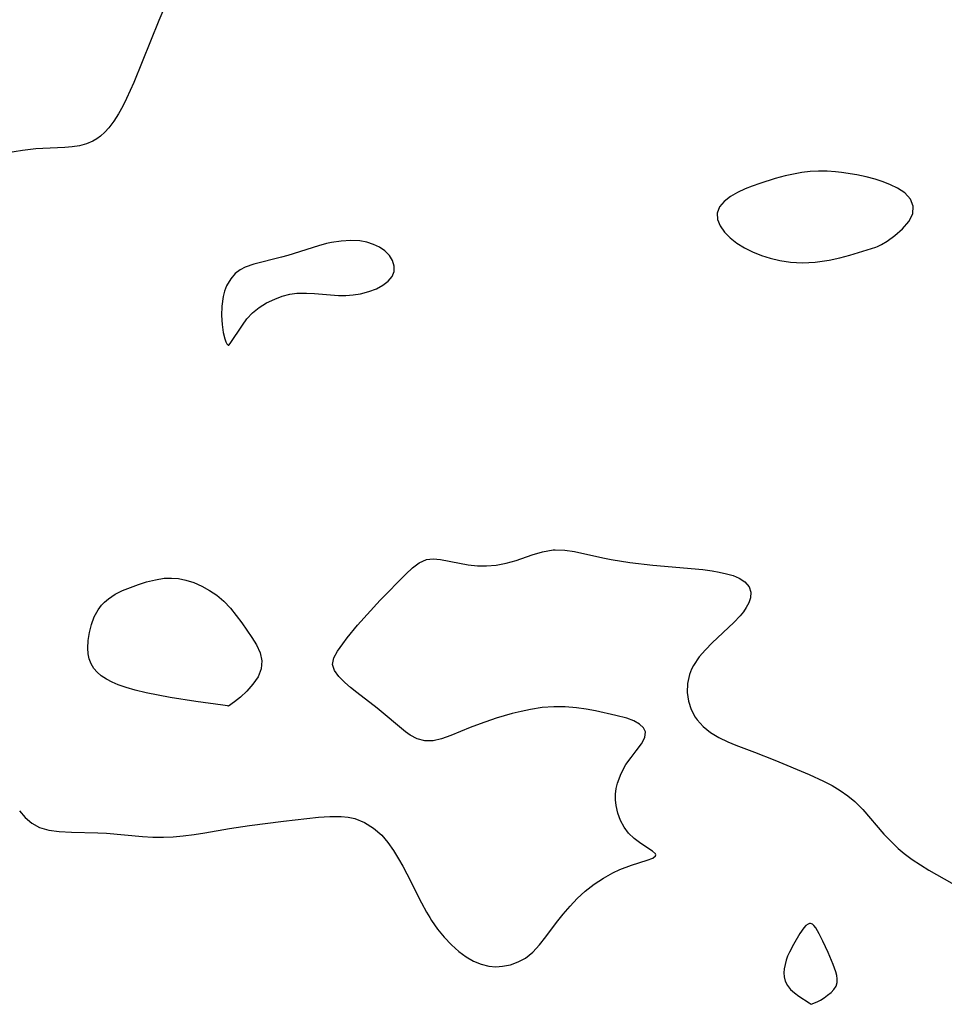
# Model space of a CAD drawing. Header units: metres. Extents: x 1073367 to 1082519, y 1569854 to 1574957.
# Tile 315 of 656: x 1076176 to 1076319, y 1573031 to 1573183. Entities that reach past the tile are written whole.
import ezdxf

# ---------------------------------------------------------------- set-up
doc = ezdxf.new("R2010")
doc.units = ezdxf.units.M
doc.layers.add('CGG_CurvaNivelLidar_v1', color=253, linetype='Continuous', lineweight=30)

msp = doc.modelspace()

# ---------------------------------------------------------------- linework, layer by layer
at = {"layer": 'CGG_CurvaNivelLidar_v1'}
for p, q in [((1076199.0462, 1573186.1209, 68), (1076197.7051, 1573182.9912, 68)), ((1076197.7051, 1573182.9912, 68), (1076193.8367, 1573173.4163, 68)), ((1076193.8367, 1573173.4163, 68), (1076192.741, 1573170.9278, 68)), ((1076192.1525, 1573169.7392, 68), (1076191.491, 1573168.548, 68)), ((1076192.741, 1573170.9278, 68), (1076192.1525, 1573169.7392, 68)), ((1076191.491, 1573168.548, 68), (1076190.7785, 1573167.4316, 68)), ((1076190.7785, 1573167.4316, 68), (1076190.0071, 1573166.4087, 68)), ((1076188.6928, 1573165.0876, 68), (1076188.1374, 1573164.679, 68)), ((1076189.3739, 1573165.7077, 68), (1076188.6928, 1573165.0876, 68)), ((1076190.0071, 1573166.4087, 68), (1076189.3739, 1573165.7077, 68)), ((1076184.346, 1573163.4569, 68), (1076183.1874, 1573163.3601, 68)), ((1076185.4645, 1573163.626, 68), (1076184.346, 1573163.4569, 68)), ((1076186.5321, 1573163.9032, 68), (1076185.4645, 1573163.626, 68)), ((1076187.5217, 1573164.3172, 68), (1076186.5321, 1573163.9032, 68)), ((1076188.1374, 1573164.679, 68), (1076187.5217, 1573164.3172, 68)), ((1076176.6676, 1573162.8747, 68), (1076174.0546, 1573162.4794, 68)), ((1076178.6884, 1573163.1215, 68), (1076176.6676, 1573162.8747, 68)), ((1076179.7808, 1573163.2054, 68), (1076178.6884, 1573163.1215, 68)), ((1076183.1874, 1573163.3601, 68), (1076179.7808, 1573163.2054, 68)), ((1076294.4814, 1573158.951, 68.5), (1076292.9521, 1573158.5402, 68.5)), ((1076295.7679, 1573159.2495, 68.5), (1076294.4814, 1573158.951, 68.5)), ((1076297.063, 1573159.4895, 68.5), (1076295.7679, 1573159.2495, 68.5)), ((1076298.3663, 1573159.6489, 68.5), (1076297.063, 1573159.4895, 68.5)), ((1076299.6684, 1573159.709, 68.5), (1076298.3663, 1573159.6489, 68.5)), ((1076300.9743, 1573159.683, 68.5), (1076299.6684, 1573159.709, 68.5)), ((1076302.28, 1573159.5865, 68.5), (1076300.9743, 1573159.683, 68.5)), ((1076303.2106, 1573159.4809, 68.5), (1076302.28, 1573159.5865, 68.5)), ((1076305.5768, 1573159.1048, 68.5), (1076303.2106, 1573159.4809, 68.5)), ((1076306.9945, 1573158.8069, 68.5), (1076305.5768, 1573159.1048, 68.5)), ((1076289.4129, 1573157.3925, 68.5), (1076288.3091, 1573156.9567, 68.5)), ((1076290.5631, 1573157.8001, 68.5), (1076289.4129, 1573157.3925, 68.5)), ((1076292.9521, 1573158.5402, 68.5), (1076290.5631, 1573157.8001, 68.5)), ((1076308.3781, 1573158.4485, 68.5), (1076306.9945, 1573158.8069, 68.5)), ((1076309.6104, 1573158.0538, 68.5), (1076308.3781, 1573158.4485, 68.5)), ((1076310.7833, 1573157.5938, 68.5), (1076309.6104, 1573158.0538, 68.5)), ((1076311.8749, 1573157.0622, 68.5), (1076310.7833, 1573157.5938, 68.5)), ((1076287.1093, 1573156.4061, 68.5), (1076286.0349, 1573155.786, 68.5)), ((1076288.3091, 1573156.9567, 68.5), (1076287.1093, 1573156.4061, 68.5)), ((1076312.9978, 1573156.3281, 68.5), (1076311.8749, 1573157.0622, 68.5)), ((1076313.8351, 1573155.3873, 68.5), (1076312.9978, 1573156.3281, 68.5)), ((1076285.069, 1573155.0153, 68.5), (1076284.3636, 1573154.1544, 68.5)), ((1076286.0349, 1573155.786, 68.5), (1076285.069, 1573155.0153, 68.5)), ((1076314.2723, 1573154.2888, 68.5), (1076313.8351, 1573155.3873, 68.5)), ((1076284.3636, 1573154.1544, 68.5), (1076283.999, 1573153.2219, 68.5)), ((1076283.999, 1573153.2219, 68.5), (1076284.0461, 1573152.2386, 68.5)), ((1076313.6135, 1573151.9062, 68.5), (1076314.2114, 1573153.1071, 68.5)), ((1076314.2114, 1573153.1071, 68.5), (1076314.2723, 1573154.2888, 68.5)), ((1076284.0461, 1573152.2386, 68.5), (1076284.4443, 1573151.2368, 68.5)), ((1076312.6306, 1573150.7613, 68.5), (1076313.6135, 1573151.9062, 68.5)), ((1076284.4443, 1573151.2368, 68.5), (1076285.1238, 1573150.256, 68.5)), ((1076285.1238, 1573150.256, 68.5), (1076285.9908, 1573149.3721, 68.5)), ((1076311.4546, 1573149.7368, 68.5), (1076312.6306, 1573150.7613, 68.5)), ((1076223.645, 1573148.5019, 68.5), (1076222.3764, 1573148.1702, 68.5)), ((1076224.3903, 1573148.658, 68.5), (1076223.645, 1573148.5019, 68.5)), ((1076225.8882, 1573148.8863, 68.5), (1076224.3903, 1573148.658, 68.5)), ((1076227.3615, 1573148.982, 68.5), (1076225.8882, 1573148.8863, 68.5)), ((1076228.7858, 1573148.9101, 68.5), (1076227.3615, 1573148.982, 68.5)), ((1076229.8762, 1573148.7061, 68.5), (1076228.7858, 1573148.9101, 68.5)), ((1076230.8968, 1573148.3791, 68.5), (1076229.8762, 1573148.7061, 68.5)), ((1076231.8243, 1573147.9394, 68.5), (1076230.8968, 1573148.3791, 68.5)), ((1076285.9908, 1573149.3721, 68.5), (1076287.0258, 1573148.5564, 68.5)), ((1076287.0258, 1573148.5564, 68.5), (1076288.1954, 1573147.8254, 68.5)), ((1076308.7474, 1573148.0343, 68.5), (1076309.3799, 1573148.3579, 68.5)), ((1076309.3799, 1573148.3579, 68.5), (1076310.2708, 1573148.8952, 68.5)), ((1076310.2708, 1573148.8952, 68.5), (1076311.4546, 1573149.7368, 68.5)), ((1076222.3764, 1573148.1702, 68.5), (1076217.6242, 1573146.6578, 68.5)), ((1076232.6289, 1573147.391, 68.5), (1076231.8243, 1573147.9394, 68.5)), ((1076233.3371, 1573146.6684, 68.5), (1076232.6289, 1573147.391, 68.5)), ((1076288.1954, 1573147.8254, 68.5), (1076289.4709, 1573147.1972, 68.5)), ((1076289.4709, 1573147.1972, 68.5), (1076290.828, 1573146.6611, 68.5)), ((1076302.9474, 1573146.3067, 68.5), (1076304.4812, 1573146.7157, 68.5)), ((1076304.4812, 1573146.7157, 68.5), (1076308.5, 1573147.9617, 68.5)), ((1076308.5, 1573147.9617, 68.5), (1076308.7474, 1573148.0343, 68.5)), ((1076212.3903, 1573145.2899, 68.5), (1076211.0767, 1573144.8399, 68.5)), ((1076216.6714, 1573146.3872, 68.5), (1076212.3903, 1573145.2899, 68.5)), ((1076217.6242, 1573146.6578, 68.5), (1076216.6714, 1573146.3872, 68.5)), ((1076233.8375, 1573145.8644, 68.5), (1076233.3371, 1573146.6684, 68.5)), ((1076234.102, 1573145.0269, 68.5), (1076233.8375, 1573145.8644, 68.5)), ((1076290.828, 1573146.6611, 68.5), (1076292.1983, 1573146.2217, 68.5)), ((1076292.1983, 1573146.2217, 68.5), (1076293.6491, 1573145.8657, 68.5)), ((1076293.6491, 1573145.8657, 68.5), (1076295.3238, 1573145.6316, 68.5)), ((1076295.3238, 1573145.6316, 68.5), (1076297.1632, 1573145.546, 68.5)), ((1076297.1632, 1573145.546, 68.5), (1076299.1446, 1573145.6368, 68.5)), ((1076299.1446, 1573145.6368, 68.5), (1076300.2265, 1573145.7669, 68.5)), ((1076300.2265, 1573145.7669, 68.5), (1076301.2954, 1573145.9459, 68.5)), ((1076301.2954, 1573145.9459, 68.5), (1076302.9474, 1573146.3067, 68.5)), ((1076209.5346, 1573143.8518, 68.5), (1076208.8289, 1573143.0594, 68.5)), ((1076210.2742, 1573144.4201, 68.5), (1076209.5346, 1573143.8518, 68.5)), ((1076211.0767, 1573144.8399, 68.5), (1076210.2742, 1573144.4201, 68.5)), ((1076233.7473, 1573143.4237, 68.5), (1076234.0851, 1573144.2012, 68.5)), ((1076234.0851, 1573144.2012, 68.5), (1076234.102, 1573145.0269, 68.5)), ((1076208.8289, 1573143.0594, 68.5), (1076208.1824, 1573141.9426, 68.5)), ((1076232.3218, 1573142.0731, 68.5), (1076233.1393, 1573142.7109, 68.5)), ((1076233.1393, 1573142.7109, 68.5), (1076233.7473, 1573143.4237, 68.5)), ((1076207.8825, 1573141.142, 68.5), (1076207.6634, 1573140.2917, 68.5)), ((1076208.1824, 1573141.9426, 68.5), (1076207.8825, 1573141.142, 68.5)), ((1076216.7848, 1573140.353, 68.5), (1076217.9394, 1573140.656, 68.5)), ((1076217.9394, 1573140.656, 68.5), (1076219.0469, 1573140.8144, 68.5)), ((1076219.0469, 1573140.8144, 68.5), (1076220.5182, 1573140.8436, 68.5)), ((1076220.5182, 1573140.8436, 68.5), (1076221.7472, 1573140.775, 68.5)), ((1076221.7472, 1573140.775, 68.5), (1076224.219, 1573140.5539, 68.5)), ((1076227.7703, 1573140.5663, 68.5), (1076228.8845, 1573140.734, 68.5)), ((1076228.8845, 1573140.734, 68.5), (1076230.1654, 1573141.0644, 68.5)), ((1076230.1654, 1573141.0644, 68.5), (1076231.3408, 1573141.5256, 68.5)), ((1076231.3408, 1573141.5256, 68.5), (1076232.3218, 1573142.0731, 68.5)), ((1076207.6634, 1573140.2917, 68.5), (1076207.4538, 1573138.8276, 68.5)), ((1076213.2152, 1573138.6326, 68.5), (1076214.3757, 1573139.3433, 68.5)), ((1076214.3757, 1573139.3433, 68.5), (1076215.6188, 1573139.9277, 68.5)), ((1076215.6188, 1573139.9277, 68.5), (1076216.7848, 1573140.353, 68.5)), ((1076224.219, 1573140.5539, 68.5), (1076225.4532, 1573140.4836, 68.5)), ((1076225.4532, 1573140.4836, 68.5), (1076226.6217, 1573140.4857, 68.5)), ((1076226.6217, 1573140.4857, 68.5), (1076227.7703, 1573140.5663, 68.5)), ((1076207.4538, 1573138.8276, 68.5), (1076207.4047, 1573137.3619, 68.5)), ((1076211.3391, 1573136.8708, 68.5), (1076212.1862, 1573137.7933, 68.5)), ((1076212.1862, 1573137.7933, 68.5), (1076213.2152, 1573138.6326, 68.5)), ((1076207.4047, 1573137.3619, 68.5), (1076207.4848, 1573135.9762, 68.5)), ((1076210.6223, 1573135.9071, 68.5), (1076211.3391, 1573136.8708, 68.5)), ((1076207.4848, 1573135.9762, 68.5), (1076207.663, 1573134.75, 68.5)), ((1076207.663, 1573134.75, 68.5), (1076207.9068, 1573133.7613, 68.5)), ((1076208.7582, 1573133.0386, 68.5), (1076210.6223, 1573135.9071, 68.5)), ((1076207.9068, 1573133.7613, 68.5), (1076208.073, 1573133.304, 68.5)), ((1076208.073, 1573133.304, 68.5), (1076208.2379, 1573132.9823, 68.5)), ((1076208.5499, 1573132.8149, 68.5), (1076208.7582, 1573133.0386, 68.5)), ((1076208.2379, 1573132.9823, 68.5), (1076208.4261, 1573132.7909, 68.5)), ((1076208.4261, 1573132.7909, 68.5), (1076208.5, 1573132.8073, 68.5)), ((1076208.5, 1573132.8073, 68.5), (1076208.5499, 1573132.8149, 68.5)), ((1076256.9972, 1573100.8385, 68), (1076258.6703, 1573101.1354, 68)), ((1076258.6703, 1573101.1354, 68), (1076258.9752, 1573101.1551, 68)), ((1076258.9752, 1573101.1551, 68), (1076260.4436, 1573101.1062, 68)), ((1076260.4436, 1573101.1062, 68), (1076261.9522, 1573100.8816, 68)), ((1076237.9556, 1573099.1429, 68), (1076239.0548, 1573099.6326, 68)), ((1076239.0548, 1573099.6326, 68), (1076240.1239, 1573099.7607, 68)), ((1076240.1239, 1573099.7607, 68), (1076241.2641, 1573099.6605, 68)), ((1076241.2641, 1573099.6605, 68), (1076244.175, 1573099.0663, 68)), ((1076251.3626, 1573099.0907, 68), (1076252.9474, 1573099.5235, 68)), ((1076252.9474, 1573099.5235, 68), (1076255.4063, 1573100.3558, 68)), ((1076255.4063, 1573100.3558, 68), (1076256.9972, 1573100.8385, 68)), ((1076261.9522, 1573100.8816, 68), (1076266.3456, 1573099.9208, 68)), ((1076266.3456, 1573099.9208, 68), (1076267.6156, 1573099.6718, 68)), ((1076267.6156, 1573099.6718, 68), (1076270.4689, 1573099.2091, 68)), ((1076235.8631, 1573097.3757, 68), (1076236.906, 1573098.3584, 68)), ((1076236.906, 1573098.3584, 68), (1076237.9556, 1573099.1429, 68)), ((1076244.175, 1573099.0663, 68), (1076245.5326, 1573098.8372, 68)), ((1076245.5326, 1573098.8372, 68), (1076246.9315, 1573098.6891, 68)), ((1076246.9315, 1573098.6891, 68), (1076248.3538, 1573098.6636, 68)), ((1076248.3538, 1573098.6636, 68), (1076249.8622, 1573098.8037, 68)), ((1076249.8622, 1573098.8037, 68), (1076251.3626, 1573099.0907, 68)), ((1076270.4689, 1573099.2091, 68), (1076274.0233, 1573098.7933, 68)), ((1076274.0233, 1573098.7933, 68), (1076281.7973, 1573098.0912, 68)), ((1076281.7973, 1573098.0912, 68), (1076283.2117, 1573097.9018, 68)), ((1076195.8366, 1573096.1776, 68), (1076197.186, 1573096.5318, 68)), ((1076197.186, 1573096.5318, 68), (1076198.5417, 1573096.7566, 68)), ((1076198.5417, 1573096.7566, 68), (1076199.6524, 1573096.7935, 68)), ((1076199.6524, 1573096.7935, 68), (1076200.7665, 1573096.7002, 68)), ((1076200.7665, 1573096.7002, 68), (1076201.872, 1573096.4838, 68)), ((1076201.872, 1573096.4838, 68), (1076203.1375, 1573096.0823, 68)), ((1076231.9248, 1573093.3528, 68), (1076235.8631, 1573097.3757, 68)), ((1076283.2117, 1573097.9018, 68), (1076284.3171, 1573097.7075, 68)), ((1076284.3171, 1573097.7075, 68), (1076285.4366, 1573097.4636, 68)), ((1076285.4366, 1573097.4636, 68), (1076286.4638, 1573097.166, 68)), ((1076286.4638, 1573097.166, 68), (1076287.3727, 1573096.7884, 68)), ((1076287.3727, 1573096.7884, 68), (1076288.2866, 1573096.1801, 68)), ((1076192.1189, 1573094.8512, 68), (1076193.3289, 1573095.3514, 68)), ((1076193.3289, 1573095.3514, 68), (1076194.5761, 1573095.7896, 68)), ((1076194.5761, 1573095.7896, 68), (1076195.8366, 1573096.1776, 68)), ((1076203.1375, 1573096.0823, 68), (1076204.3668, 1573095.5433, 68)), ((1076204.3668, 1573095.5433, 68), (1076205.5495, 1573094.8864, 68)), ((1076288.2866, 1573096.1801, 68), (1076288.9117, 1573095.4164, 68)), ((1076288.9117, 1573095.4164, 68), (1076289.1767, 1573094.6016, 68)), ((1076189.3298, 1573093.0825, 68), (1076189.927, 1573093.5866, 68)), ((1076189.927, 1573093.5866, 68), (1076190.9737, 1573094.2712, 68)), ((1076190.9737, 1573094.2712, 68), (1076192.1189, 1573094.8512, 68)), ((1076205.5495, 1573094.8864, 68), (1076206.6714, 1573094.1216, 68)), ((1076206.6714, 1573094.1216, 68), (1076207.7609, 1573093.2062, 68)), ((1076289.1433, 1573093.7134, 68), (1076288.8981, 1573092.9687, 68)), ((1076289.1767, 1573094.6016, 68), (1076289.1433, 1573093.7134, 68)), ((1076188.3287, 1573091.8779, 68), (1076188.8482, 1573092.5767, 68)), ((1076188.8482, 1573092.5767, 68), (1076189.3298, 1573093.0825, 68)), ((1076207.7609, 1573093.2062, 68), (1076208.7836, 1573092.1308, 68)), ((1076208.7836, 1573092.1308, 68), (1076209.6803, 1573091.0159, 68)), ((1076228.436, 1573089.4976, 68), (1076231.9248, 1573093.3528, 68)), ((1076288.4869, 1573092.2123, 68), (1076288.0435, 1573091.5799, 68)), ((1076288.8981, 1573092.9687, 68), (1076288.4869, 1573092.2123, 68)), ((1076187.2989, 1573089.6036, 68), (1076187.7384, 1573090.7812, 68)), ((1076187.7384, 1573090.7812, 68), (1076188.3287, 1573091.8779, 68)), ((1076209.6803, 1573091.0159, 68), (1076210.519, 1573089.8602, 68)), ((1076287.5238, 1573090.9447, 68), (1076286.5528, 1573089.91, 68)), ((1076288.0435, 1573091.5799, 68), (1076287.5238, 1573090.9447, 68)), ((1076186.9895, 1573088.3828, 68), (1076187.2989, 1573089.6036, 68)), ((1076210.519, 1573089.8602, 68), (1076212.1004, 1573087.5729, 68)), ((1076226.8375, 1573087.5423, 68), (1076228.436, 1573089.4976, 68)), ((1076286.5528, 1573089.91, 68), (1076283.2377, 1573086.7712, 68)), ((1076186.8009, 1573087.1536, 68), (1076186.9895, 1573088.3828, 68)), ((1076212.1004, 1573087.5729, 68), (1076212.8189, 1573086.445, 68)), ((1076226.1285, 1573086.6165, 68), (1076226.8375, 1573087.5423, 68)), ((1076186.7355, 1573085.9508, 68), (1076186.8009, 1573087.1536, 68)), ((1076186.7793, 1573085.0917, 68), (1076186.7355, 1573085.9508, 68)), ((1076212.8189, 1573086.445, 68), (1076213.3668, 1573085.242, 68)), ((1076225.3261, 1573085.4955, 68), (1076226.1285, 1573086.6165, 68)), ((1076283.2377, 1573086.7712, 68), (1076282.1734, 1573085.6959, 68)), ((1076186.9364, 1573084.2745, 68), (1076186.7793, 1573085.0917, 68)), ((1076213.3668, 1573085.242, 68), (1076213.6398, 1573083.9945, 68)), ((1076224.5762, 1573083.4482, 68), (1076224.7627, 1573084.4501, 68)), ((1076224.7627, 1573084.4501, 68), (1076225.3261, 1573085.4955, 68)), ((1076281.2065, 1573084.5823, 68), (1076280.3202, 1573083.2914, 68)), ((1076282.1734, 1573085.6959, 68), (1076281.2065, 1573084.5823, 68)), ((1076187.2374, 1573083.5106, 68), (1076186.9364, 1573084.2745, 68)), ((1076187.6778, 1573082.806, 68), (1076187.2374, 1573083.5106, 68)), ((1076188.1959, 1573082.2179, 68), (1076187.6778, 1573082.806, 68)), ((1076213.6398, 1573083.9945, 68), (1076213.54, 1573082.7322, 68)), ((1076224.8564, 1573082.5007, 68), (1076224.5762, 1573083.4482, 68)), ((1076280.3202, 1573083.2914, 68), (1076280.0124, 1573082.6988, 68)), ((1076188.8083, 1573081.6901, 68), (1076188.1959, 1573082.2179, 68)), ((1076189.6077, 1573081.1594, 68), (1076188.8083, 1573081.6901, 68)), ((1076213.0422, 1573081.5178, 68), (1076212.2536, 1573080.3605, 68)), ((1076213.54, 1573082.7322, 68), (1076213.0422, 1573081.5178, 68)), ((1076225.5106, 1573081.5589, 68), (1076224.8564, 1573082.5007, 68)), ((1076226.4349, 1573080.616, 68), (1076225.5106, 1573081.5589, 68)), ((1076279.6882, 1573081.8685, 68), (1076279.4008, 1573080.5017, 68)), ((1076280.0124, 1573082.6988, 68), (1076279.6882, 1573081.8685, 68)), ((1076190.4937, 1573080.6944, 68), (1076189.6077, 1573081.1594, 68)), ((1076191.4488, 1573080.2819, 68), (1076190.4937, 1573080.6944, 68)), ((1076192.6481, 1573079.854, 68), (1076191.4488, 1573080.2819, 68)), ((1076194.0709, 1573079.4485, 68), (1076192.6481, 1573079.854, 68)), ((1076212.2536, 1573080.3605, 68), (1076211.3093, 1573079.3029, 68)), ((1076227.3262, 1573079.8457, 68), (1076226.4349, 1573080.616, 68)), ((1076228.3047, 1573079.0709, 68), (1076227.3262, 1573079.8457, 68)), ((1076279.4008, 1573080.5017, 68), (1076279.3681, 1573079.1122, 68)), ((1076195.7703, 1573079.0502, 68), (1076194.0709, 1573079.4485, 68)), ((1076199.4855, 1573078.3434, 68), (1076195.7703, 1573079.0502, 68)), ((1076203.4315, 1573077.7108, 68), (1076199.4855, 1573078.3434, 68)), ((1076210.3389, 1573078.3883, 68), (1076209.4255, 1573077.6284, 68)), ((1076211.3093, 1573079.3029, 68), (1076210.3389, 1573078.3883, 68)), ((1076231.4606, 1573076.6801, 68), (1076228.3047, 1573079.0709, 68)), ((1076279.3681, 1573079.1122, 68), (1076279.5663, 1573077.7375, 68)), ((1076207.62, 1573077.1212, 68), (1076203.4315, 1573077.7108, 68)), ((1076208.3066, 1573077.0198, 68), (1076207.62, 1573077.1212, 68)), ((1076208.5, 1573076.965, 68), (1076208.3066, 1573077.0198, 68)), ((1076209.4255, 1573077.6284, 68), (1076208.5, 1573076.965, 68)), ((1076235.8186, 1573073.035, 68), (1076231.4606, 1573076.6801, 68)), ((1076256.9258, 1573076.7586, 68), (1076255.1218, 1573076.476, 68)), ((1076258.7299, 1573076.8985, 68), (1076256.9258, 1573076.7586, 68)), ((1076260.507, 1573076.8701, 68), (1076258.7299, 1573076.8985, 68)), ((1076262.2649, 1573076.7082, 68), (1076260.507, 1573076.8701, 68)), ((1076263.741, 1573076.4953, 68), (1076262.2649, 1573076.7082, 68)), ((1076279.5663, 1573077.7375, 68), (1076279.9666, 1573076.4675, 68)), ((1076252.3024, 1573075.825, 68), (1076249.8202, 1573075.1004, 68)), ((1076253.7074, 1573076.1766, 68), (1076252.3024, 1573075.825, 68)), ((1076255.1218, 1573076.476, 68), (1076253.7074, 1573076.1766, 68)), ((1076265.1838, 1573076.2366, 68), (1076263.741, 1573076.4953, 68)), ((1076268.3398, 1573075.5529, 68), (1076265.1838, 1573076.2366, 68)), ((1076270.0512, 1573075.1008, 68), (1076268.3398, 1573075.5529, 68)), ((1076279.9666, 1573076.4675, 68), (1076280.5805, 1573075.2846, 68)), ((1076280.5805, 1573075.2846, 68), (1076280.8752, 1573074.8642, 68)), ((1076245.8084, 1573073.6798, 68), (1076242.8335, 1573072.4238, 68)), ((1076247.3549, 1573074.2736, 68), (1076245.8084, 1573073.6798, 68)), ((1076249.8202, 1573075.1004, 68), (1076247.3549, 1573074.2736, 68)), ((1076271.1096, 1573074.6967, 68), (1076270.0512, 1573075.1008, 68)), ((1076271.9789, 1573074.213, 68), (1076271.1096, 1573074.6967, 68)), ((1076272.603, 1573073.6526, 68), (1076271.9789, 1573074.213, 68)), ((1076272.9124, 1573073.0135, 68), (1076272.603, 1573073.6526, 68)), ((1076280.8752, 1573074.8642, 68), (1076281.8238, 1573073.8341, 68)), ((1076281.8238, 1573073.8341, 68), (1076282.9609, 1573072.9326, 68)), ((1076236.5684, 1573072.5006, 68), (1076235.8186, 1573073.035, 68)), ((1076237.6578, 1573071.9389, 68), (1076236.5684, 1573072.5006, 68)), ((1076242.8335, 1573072.4238, 68), (1076241.3935, 1573071.9067, 68)), ((1076272.2765, 1573071.1381, 68), (1076272.8002, 1573072.1252, 68)), ((1076272.8002, 1573072.1252, 68), (1076272.9124, 1573073.0135, 68)), ((1076282.9609, 1573072.9326, 68), (1076284.2415, 1573072.1448, 68)), ((1076284.2415, 1573072.1448, 68), (1076285.6307, 1573071.4623, 68)), ((1076238.8156, 1573071.6336, 68), (1076237.6578, 1573071.9389, 68)), ((1076240.0831, 1573071.6333, 68), (1076238.8156, 1573071.6336, 68)), ((1076241.3935, 1573071.9067, 68), (1076240.0831, 1573071.6333, 68)), ((1076271.4961, 1573070.0711, 68), (1076272.2765, 1573071.1381, 68)), ((1076285.6307, 1573071.4623, 68), (1076286.8917, 1573070.9487, 68)), ((1076286.8917, 1573070.9487, 68), (1076289.7525, 1573069.8728, 68)), ((1076270.6923, 1573069.0508, 68), (1076271.4961, 1573070.0711, 68)), ((1076289.7525, 1573069.8728, 68), (1076292.9193, 1573068.6282, 68)), ((1076269.1334, 1573066.569, 68), (1076269.8969, 1573067.9419, 68)), ((1076269.8969, 1573067.9419, 68), (1076270.6923, 1573069.0508, 68)), ((1076292.9193, 1573068.6282, 68), (1076298.2165, 1573066.414, 68)), ((1076268.5764, 1573065.0826, 68), (1076269.1334, 1573066.569, 68)), ((1076298.2165, 1573066.414, 68), (1076300.4203, 1573065.4037, 68)), ((1076268.3853, 1573064.2393, 68), (1076268.5764, 1573065.0826, 68)), ((1076300.4203, 1573065.4037, 68), (1076301.7359, 1573064.7137, 68)), ((1076301.7359, 1573064.7137, 68), (1076302.9924, 1573063.9605, 68)), ((1076268.2768, 1573062.5024, 68), (1076268.2836, 1573063.3833, 68)), ((1076268.2836, 1573063.3833, 68), (1076268.3853, 1573064.2393, 68)), ((1076302.9924, 1573063.9605, 68), (1076304.1758, 1573063.1343, 68)), ((1076304.1758, 1573063.1343, 68), (1076305.269, 1573062.2221, 68)), ((1076268.364, 1573061.6283, 68), (1076268.2768, 1573062.5024, 68)), ((1076268.6308, 1573060.4379, 68), (1076268.364, 1573061.6283, 68)), ((1076305.269, 1573062.2221, 68), (1076306.476, 1573060.9924, 68)), ((1076176.1717, 1573060.8244, 68), (1076177.0485, 1573059.755, 68)), ((1076222.3837, 1573059.8136, 68), (1076224.1555, 1573059.9438, 68)), ((1076224.1555, 1573059.9438, 68), (1076225.8682, 1573059.9454, 68)), ((1076225.8682, 1573059.9454, 68), (1076226.9554, 1573059.8343, 68)), ((1076269.0481, 1573059.3078, 68), (1076268.6308, 1573060.4379, 68)), ((1076306.476, 1573060.9924, 68), (1076309.7634, 1573057.2108, 68)), ((1076177.0485, 1573059.755, 68), (1076178.0973, 1573058.8879, 68)), ((1076178.0973, 1573058.8879, 68), (1076179.2948, 1573058.2454, 68)), ((1076208.6208, 1573058.0583, 68), (1076211.7426, 1573058.5432, 68)), ((1076211.7426, 1573058.5432, 68), (1076216.9756, 1573059.2099, 68)), ((1076216.9756, 1573059.2099, 68), (1076222.3837, 1573059.8136, 68)), ((1076226.9554, 1573059.8343, 68), (1076228.0041, 1573059.6078, 68)), ((1076228.0041, 1573059.6078, 68), (1076229.5146, 1573059.0096, 68)), ((1076229.5146, 1573059.0096, 68), (1076230.9045, 1573058.1385, 68)), ((1076269.5997, 1573058.2672, 68), (1076269.0481, 1573059.3078, 68)), ((1076179.2948, 1573058.2454, 68), (1076180.7468, 1573057.8162, 68)), ((1076180.7468, 1573057.8162, 68), (1076182.3162, 1573057.5999, 68)), ((1076182.3162, 1573057.5999, 68), (1076184.2407, 1573057.508, 68)), ((1076184.2407, 1573057.508, 68), (1076188.3029, 1573057.4195, 68)), ((1076188.3029, 1573057.4195, 68), (1076189.6121, 1573057.3324, 68)), ((1076189.6121, 1573057.3324, 68), (1076195.1929, 1573056.8226, 68)), ((1076199.9564, 1573056.7876, 68), (1076201.4914, 1573056.9302, 68)), ((1076201.4914, 1573056.9302, 68), (1076203.1611, 1573057.1424, 68)), ((1076203.1611, 1573057.1424, 68), (1076204.8325, 1573057.3996, 68)), ((1076204.8325, 1573057.3996, 68), (1076208.6208, 1573058.0583, 68)), ((1076230.9045, 1573058.1385, 68), (1076232.1551, 1573057.0277, 68)), ((1076232.1551, 1573057.0277, 68), (1076233.0984, 1573055.9122, 68)), ((1076270.2753, 1573057.3495, 68), (1076269.5997, 1573058.2672, 68)), ((1076271.1559, 1573056.4991, 68), (1076270.2753, 1573057.3495, 68)), ((1076309.7634, 1573057.2108, 68), (1076311.0545, 1573055.833, 68)), ((1076195.1929, 1573056.8226, 68), (1076196.8067, 1573056.7328, 68)), ((1076196.8067, 1573056.7328, 68), (1076198.4246, 1573056.7158, 68)), ((1076198.4246, 1573056.7158, 68), (1076199.9564, 1573056.7876, 68)), ((1076233.0984, 1573055.9122, 68), (1076233.9578, 1573054.6775, 68)), ((1076272.216, 1573055.7254, 68), (1076271.1559, 1573056.4991, 68)), ((1076274.0148, 1573054.5791, 68), (1076272.216, 1573055.7254, 68)), ((1076311.0545, 1573055.833, 68), (1076311.9493, 1573054.9895, 68)), ((1076233.9578, 1573054.6775, 68), (1076234.7667, 1573053.3604, 68)), ((1076274.4574, 1573054.1268, 68), (1076274.0148, 1573054.5791, 68)), ((1076274.0278, 1573053.4887, 68), (1076274.4644, 1573053.8456, 68)), ((1076274.4932, 1573054.0099, 68), (1076274.4574, 1573054.1268, 68)), ((1076274.4644, 1573053.8456, 68), (1076274.4932, 1573054.0099, 68)), ((1076311.9493, 1573054.9895, 68), (1076312.8909, 1573054.1951, 68)), ((1076312.8909, 1573054.1951, 68), (1076314.1188, 1573053.2801, 68)), ((1076234.7667, 1573053.3604, 68), (1076235.4154, 1573052.2294, 68)), ((1076268.9713, 1573051.7296, 68), (1076270.7263, 1573052.3844, 68)), ((1076270.7263, 1573052.3844, 68), (1076273.1838, 1573053.1536, 68)), ((1076273.1838, 1573053.1536, 68), (1076274.0278, 1573053.4887, 68)), ((1076314.1188, 1573053.2801, 68), (1076315.3976, 1573052.4316, 68)), ((1076315.3976, 1573052.4316, 68), (1076316.711, 1573051.6368, 68)), ((1076235.4154, 1573052.2294, 68), (1076236.045, 1573051.0685, 68)), ((1076236.045, 1573051.0685, 68), (1076238.2978, 1573046.5914, 68)), ((1076266.4051, 1573050.4024, 68), (1076267.8777, 1573051.2194, 68)), ((1076267.8777, 1573051.2194, 68), (1076268.9713, 1573051.7296, 68)), ((1076316.711, 1573051.6368, 68), (1076321.4506, 1573048.9489, 68)), ((1076263.5695, 1573048.3551, 68), (1076264.9581, 1573049.4466, 68)), ((1076264.9581, 1573049.4466, 68), (1076266.4051, 1573050.4024, 68)), ((1076262.38, 1573047.2475, 68), (1076263.5695, 1573048.3551, 68)), ((1076238.2978, 1573046.5914, 68), (1076239.0849, 1573045.1322, 68)), ((1076261.2567, 1573046.056, 68), (1076262.38, 1573047.2475, 68)), ((1076239.0849, 1573045.1322, 68), (1076239.5775, 1573044.2932, 68)), ((1076259.1784, 1573043.5345, 68), (1076260.1914, 1573044.8095, 68)), ((1076260.1914, 1573044.8095, 68), (1076261.2567, 1573046.056, 68)), ((1076239.5775, 1573044.2932, 68), (1076239.8604, 1573043.8391, 68)), ((1076239.8604, 1573043.8391, 68), (1076240.7939, 1573042.4984, 68)), ((1076257.5158, 1573041.335, 68), (1076259.1784, 1573043.5345, 68)), ((1076298.0476, 1573043.3025, 68), (1076297.7104, 1573043.0632, 68)), ((1076298.2301, 1573043.3738, 68), (1076298.0476, 1573043.3025, 68)), ((1076298.4079, 1573043.391, 68), (1076298.2301, 1573043.3738, 68)), ((1076298.5694, 1573043.3514, 68), (1076298.4079, 1573043.391, 68)), ((1076298.7253, 1573043.2622, 68), (1076298.5694, 1573043.3514, 68)), ((1076298.9166, 1573043.086, 68), (1076298.7253, 1573043.2622, 68)), ((1076240.7939, 1573042.4984, 68), (1076241.8157, 1573041.2456, 68)), ((1076296.7652, 1573041.8132, 68), (1076295.7677, 1573040.1404, 68)), ((1076297.4004, 1573042.7243, 68), (1076296.7652, 1573041.8132, 68)), ((1076297.7104, 1573043.0632, 68), (1076297.4004, 1573042.7243, 68)), ((1076299.2136, 1573042.7015, 68), (1076298.9166, 1573043.086, 68)), ((1076299.7597, 1573041.7701, 68), (1076299.2136, 1573042.7015, 68)), ((1076300.3104, 1573040.6667, 68), (1076299.7597, 1573041.7701, 68)), ((1076241.8157, 1573041.2456, 68), (1076242.9135, 1573040.0931, 68)), ((1076256.5219, 1573040.0912, 68), (1076257.5158, 1573041.335, 68)), ((1076295.7677, 1573040.1404, 68), (1076295.1473, 1573038.9373, 68)), ((1076301.1313, 1573038.8745, 68), (1076300.3104, 1573040.6667, 68)), ((1076242.9135, 1573040.0931, 68), (1076244.0791, 1573039.0609, 68)), ((1076244.0791, 1573039.0609, 68), (1076245.1873, 1573038.2522, 68)), ((1076254.353, 1573038.0457, 68), (1076255.4819, 1573038.9724, 68)), ((1076255.4819, 1573038.9724, 68), (1076256.5219, 1573040.0912, 68)), ((1076295.1473, 1573038.9373, 68), (1076294.8759, 1573038.3199, 68)), ((1076301.9002, 1573037.0433, 68), (1076301.1313, 1573038.8745, 68)), ((1076245.1873, 1573038.2522, 68), (1076246.3361, 1573037.5829, 68)), ((1076246.3361, 1573037.5829, 68), (1076247.5163, 1573037.0781, 68)), ((1076252.0531, 1573037.0044, 68), (1076253.2404, 1573037.4286, 68)), ((1076253.2404, 1573037.4286, 68), (1076254.353, 1573038.0457, 68)), ((1076294.648, 1573037.6926, 68), (1076294.4749, 1573037.0441, 68)), ((1076294.8759, 1573038.3199, 68), (1076294.648, 1573037.6926, 68)), ((1076247.5163, 1573037.0781, 68), (1076248.7199, 1573036.772, 68)), ((1076248.7199, 1573036.772, 68), (1076249.7705, 1573036.6906, 68)), ((1076249.7705, 1573036.6906, 68), (1076250.8222, 1573036.7587, 68)), ((1076250.8222, 1573036.7587, 68), (1076252.0531, 1573037.0044, 68)), ((1076294.3603, 1573036.3934, 68), (1076294.3037, 1573035.75, 68)), ((1076294.3037, 1573035.75, 68), (1076294.3236, 1573035.1125, 68)), ((1076294.4749, 1573037.0441, 68), (1076294.3603, 1573036.3934, 68)), ((1076302.3008, 1573035.915, 68), (1076301.9002, 1573037.0433, 68)), ((1076302.4546, 1573035.3659, 68), (1076302.3008, 1573035.915, 68)), ((1076294.3236, 1573035.1125, 68), (1076294.492, 1573034.4479, 68)), ((1076294.492, 1573034.4479, 68), (1076294.8291, 1573033.7957, 68)), ((1076302.351, 1573033.7048, 68), (1076302.5285, 1573034.2649, 68)), ((1076302.5526, 1573034.8258, 68), (1076302.4546, 1573035.3659, 68)), ((1076302.5285, 1573034.2649, 68), (1076302.5526, 1573034.8258, 68)), ((1076294.8291, 1573033.7957, 68), (1076295.3319, 1573033.1946, 68)), ((1076295.3319, 1573033.1946, 68), (1076295.9454, 1573032.6518, 68)), ((1076295.9454, 1573032.6518, 68), (1076296.6037, 1573032.1678, 68)), ((1076301.0572, 1573032.2761, 68), (1076301.5806, 1573032.7131, 68)), ((1076301.5806, 1573032.7131, 68), (1076302.0257, 1573033.1916, 68)), ((1076302.0257, 1573033.1916, 68), (1076302.351, 1573033.7048, 68)), ((1076296.6037, 1573032.1678, 68), (1076298.1909, 1573031.1354, 68)), ((1076298.1909, 1573031.1354, 68), (1076298.5, 1573030.8877, 68)), ((1076298.5, 1573030.8877, 68), (1076299.4187, 1573031.2819, 68)), ((1076299.4187, 1573031.2819, 68), (1076299.9371, 1573031.5535, 68)), ((1076299.9371, 1573031.5535, 68), (1076300.4962, 1573031.8872, 68)), ((1076300.4962, 1573031.8872, 68), (1076301.0572, 1573032.2761, 68))]:
    msp.add_line(p, q, dxfattribs=at)

doc.saveas('drawing.dxf')
